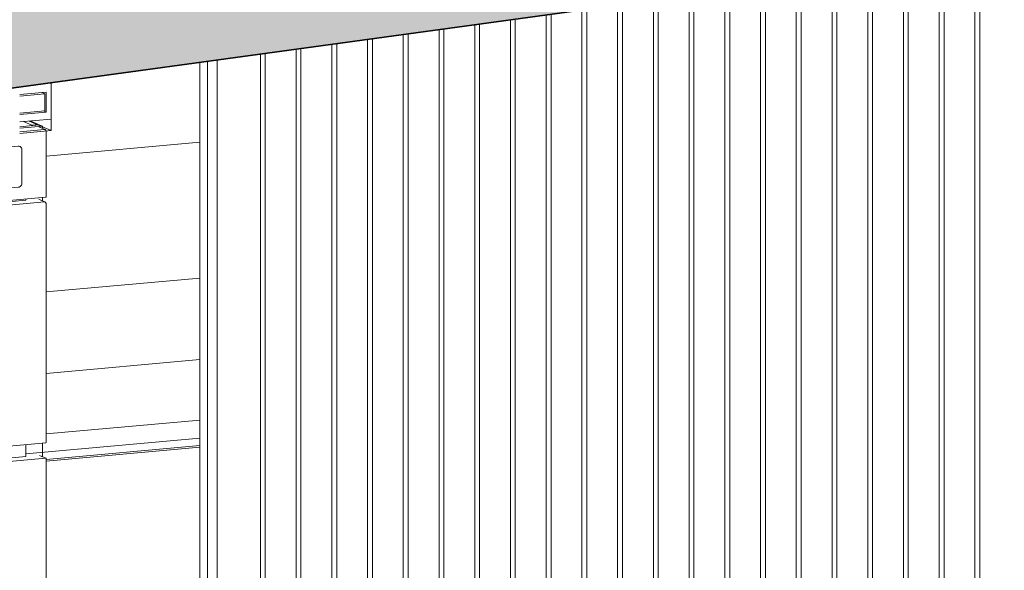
# Model space of a CAD drawing. Header units: millimetres. Extents: x -2180 to 91692, y -6418 to 21859.
# Tile 354 of 482: x 69435 to 71568, y 5700 to 6891. Entities that reach past the tile are written whole.
import ezdxf

# ---------------------------------------------------------------- set-up
doc = ezdxf.new("R2010")
doc.units = ezdxf.units.MM
for name, color, linetype, lineweight, true_color in [('Cut Pattern-6', 9, 'Continuous', 25, 0x808080), ('EquipSpace-1', 9, 'Continuous', 9, 0x808080), ('Generic Models-9', 9, 'Continuous', 9, 0x808080), ('Specialty Equipment-3', 7, 'Continuous', 9, 0x1a1a1a), ('Specialty Equipment-4', 9, 'Continuous', 9, 0x808080)]:
    doc.layers.add(name, color=color, linetype=linetype, lineweight=lineweight, true_color=true_color)
for name, color, linetype, lineweight in [('EquipObject-1', 7, 'Continuous', 9), ('EquipSpace-2', 7, 'Continuous', 9), ('Generic Models', 7, 'Continuous', 9), ('Roofs-3', 7, 'Continuous', 35), ('Specialty Equipment', 7, 'Continuous', 9), ('Walls', 7, 'Continuous', 9)]:
    doc.layers.add(name, color=color, linetype=linetype, lineweight=lineweight)

# ---------------------------------------------------------------- blocks, each defined once
blk = doc.blocks.new('Generic Models 21 - Generic Models 13-1872314-3D-kunsti lähteülesanne')
at = {"layer": 'Generic Models'}
for p, q in [((11208.7, 6498.9), (11208.7, 6506.7)), ((11173.2, 6503.5), (11173.2, 6500.6)), ((11549.8, 6155.7), (11216.7, 6125.7)), ((11216.7, 5995), (11549.8, 6025)), ((11549.8, 5985.8), (11173.2, 5951.8)), ((11208.7, 5945.6), (11208.7, 5975.1)), ((11173.2, 5971.9), (11173.2, 5951.8)), ((11173.2, 5971.9), (11173.2, 5945.9)), ((11549.8, 5969.7), (11216.7, 5939.6)), ((11216.7, 5936.1), (11549.8, 5966.2))]:
    blk.add_line(p, q, dxfattribs=at)
at = {"layer": 'Generic Models-9'}
for p, q in [((11202.1, 6663.6), (11159.6, 6659.8)), ((11159.6, 6656.3), (11208.7, 6660.7)), ((11167.7, 6670.9), (11185.9, 6663)), ((11200.4, 6664.3), (11182.3, 6672.2)), ((11185.9, 6663), (11200.4, 6664.3)), ((11208.7, 6660.7), (11202.1, 6663.6)), ((11208.7, 6656.9), (11208.7, 6660.7))]:
    blk.add_line(p, q, dxfattribs=at)
blk = doc.blocks.new('Kitchen_Wall_Oven-Kenmore-Self-Clean_Upper_and_Manual_Lower_Electric_Double_Wall_Oven _1_ - 24_ Double Electric Wall Oven - Stainless Steel-V216-3D-kunsti lähteülesanne')
at = {"layer": 'Specialty Equipment'}
for p, q in [((11216.7, 6508.2), (11216.7, 6650.3)), ((10832.9, 6588.2), (11156.4, 6617.4)), ((11164.4, 6609.6), (11164.4, 6537.9)), ((11156.4, 6528.6), (10862.7, 6502.2)), ((10849.1, 6474.3), (11215.9, 6507.4)), ((10849.1, 6471.4), (11173.2, 6500.7)), ((11213, 6497), (10849.1, 6464.2)), ((11214.6, 6496.7), (11200.8, 6502.7)), ((11216.7, 5976.6), (11216.7, 6493.4)), ((10849.1, 5942.7), (11215.9, 5975.8)), ((10849.1, 5916.7), (11173.2, 5945.9)), ((11215.9, 5942.5), (10849.1, 5909.4)), ((11216.3, 5942.4), (11202.4, 5948.4)), ((11216.7, 5421.9), (11216.7, 5941.7)), ((10849.1, 5387.9), (11215.9, 5421)), ((11215.9, 5404.5), (10879.1, 5374.1)), ((11216.3, 5404.4), (11202.4, 5410.5)), ((11216.7, 5383.7), (11216.7, 5403.8)), ((10920, 5356.2), (11215.9, 5382.9))]:
    blk.add_line(p, q, dxfattribs=at)
for points in [[(11156.4, 6617.4, 0), (11158.5, 6617.3, 0), (11160.4, 6616.6, 0), (11162, 6615.4, 0), (11163.3, 6613.7, 0), (11164.1, 6611.7, 0), (11164.4, 6609.6, 0)], [(11164.4, 6537.9, 0), (11164.1, 6535.7, 0), (11163.3, 6533.5, 0), (11162, 6531.6, 0), (11160.4, 6530.1, 0), (11158.5, 6529.1, 0), (11156.4, 6528.6, 0)], [(11215.9, 6507.4, 0), (11216.1, 6507.4, 0), (11216.3, 6507.5, 0), (11216.4, 6507.6, 0), (11216.6, 6507.8, 0), (11216.6, 6508, 0), (11216.7, 6508.2, 0)], [(11216.7, 6493.4, 0), (11216.5, 6494.4, 0), (11216.2, 6495.3, 0), (11215.6, 6496, 0), (11214.9, 6496.6, 0), (11214, 6496.9, 0), (11213, 6497, 0)], [(11215.9, 5975.8, 0), (11216.1, 5975.8, 0), (11216.3, 5975.9, 0), (11216.4, 5976.1, 0), (11216.6, 5976.2, 0), (11216.6, 5976.4, 0), (11216.7, 5976.6, 0)], [(11216.7, 5941.7, 0), (11216.6, 5941.9, 0), (11216.6, 5942.1, 0), (11216.4, 5942.3, 0), (11216.3, 5942.4, 0), (11216.1, 5942.4, 0), (11215.9, 5942.5, 0)], [(11215.9, 5421, 0), (11216.1, 5421.1, 0), (11216.3, 5421.1, 0), (11216.4, 5421.3, 0), (11216.6, 5421.5, 0), (11216.6, 5421.6, 0), (11216.7, 5421.9, 0)], [(11216.7, 5403.8, 0), (11216.6, 5404, 0), (11216.6, 5404.1, 0), (11216.4, 5404.3, 0), (11216.3, 5404.4, 0), (11216.1, 5404.5, 0), (11215.9, 5404.5, 0)], [(11215.9, 5382.9, 0), (11216.1, 5382.9, 0), (11216.3, 5383, 0), (11216.4, 5383.2, 0), (11216.6, 5383.3, 0), (11216.6, 5383.5, 0), (11216.7, 5383.7, 0)]]:
    blk.add_polyline3d(points, dxfattribs=at)
at = {"layer": 'Specialty Equipment-3'}
for p, q in [((10716.9, 6497.6), (10716.9, 6524)), ((10783.3, 6495), (10724.8, 6489.7)), ((10695.7, 6460.5), (10849.1, 6474.3)), ((10695.7, 6457.6), (10849.1, 6471.4)), ((10849.1, 6464.2), (10695.7, 6450.3)), ((10695.7, 5928.9), (10849.1, 5942.7)), ((10695.7, 5902.9), (10849.1, 5916.7)), ((10849.1, 5909.4), (10695.7, 5895.6)), ((10847.7, 5387.8), (10849.1, 5387.9))]:
    blk.add_line(p, q, dxfattribs=at)
blk.add_polyline3d([(10724.8, 6489.7, 0), (10722.7, 6489.8, 0), (10720.8, 6490.5, 0), (10719.2, 6491.7, 0), (10717.9, 6493.4, 0), (10717.1, 6495.4, 0), (10716.9, 6497.6, 0)], dxfattribs=at)
at = {"layer": 'Specialty Equipment-4'}
for p, q in [((11203.9, 6658.3), (11200.8, 6659.6)), ((11214.6, 6653.6), (11204.3, 6658.1)), ((11213, 6653.8), (11159.6, 6649))]:
    blk.add_line(p, q, dxfattribs=at)
blk.add_polyline3d([(11216.7, 6650.3, 0), (11216.5, 6651.3, 0), (11216.2, 6652.2, 0), (11215.6, 6652.9, 0), (11214.9, 6653.5, 0), (11214, 6653.8, 0), (11213, 6653.8, 0)], dxfattribs=at)
blk = doc.blocks.new('K4665 - Oven_ Microwave_ Consumer - K4665 - Oven_ Microwave_ Consumer-1489971-3D-kunsti lähteülesanne')
at = {"layer": 'EquipObject-1'}
for p, q in [((11227.5, 6676.3), (11227.5, 6754.7)), ((11159.6, 6729.2), (11217.2, 6734.4)), ((11214.2, 6730.9), (11159.6, 6726)), ((11214.2, 6730.9), (11208.1, 6733.6)), ((11214.2, 6694.2), (11214.2, 6730.9)), ((11217.2, 6734.4), (11217.2, 6691.3)), ((11159.6, 6689.3), (11214.2, 6694.2)), ((11217.2, 6691.3), (11159.6, 6686.1)), ((11227.5, 6676.3), (11159.6, 6670.2)), ((11217.2, 6691.3), (11211.1, 6694))]:
    blk.add_line(p, q, dxfattribs=at)
at = {"layer": 'EquipSpace-1'}
blk.add_line((11180.2, 6672.1), (11227.5, 6651.4), dxfattribs=at)
at = {"layer": 'EquipSpace-2'}
for p, q in [((11227.5, 6651.4), (11227.5, 6754.7)), ((11159.6, 6729.2), (11217.2, 6734.4)), ((11214.2, 6730.9), (11159.6, 6726)), ((11214.2, 6730.9), (11208.1, 6733.6)), ((11214.2, 6694.2), (11214.2, 6730.9)), ((11217.2, 6734.4), (11217.2, 6691.3)), ((11159.6, 6689.3), (11214.2, 6694.2)), ((11217.2, 6691.3), (11159.6, 6686.1)), ((11217.2, 6691.3), (11211.1, 6694)), ((11227.5, 6651.4), (11159.6, 6645.3))]:
    blk.add_line(p, q, dxfattribs=at)
blk = doc.blocks.new('Generic Models 39 - Generic Models 2-2388069-3D-kunsti lähteülesanne')
at = {"layer": 'Generic Models'}
for p, q in [((13151.3, 7018.5), (13151.3, 4818.1)), ((13161.9, 7019.9), (13161.9, 4823.6)), ((13228.7, 7029.1), (13228.7, 4825)), ((13239.3, 7030.5), (13239.3, 4830.6)), ((12996.6, 6997.2), (12996.6, 5172.3)), ((13007.1, 6998.7), (13007.1, 5164.1)), ((13073.9, 7007.9), (13073.9, 4811.1)), ((13084.5, 7009.3), (13084.5, 4816.7)), ((12841.8, 6976), (12841.8, 5224.6)), ((12852.3, 6977.5), (12852.3, 5227.5)), ((12919.2, 6986.6), (12919.2, 5208.3)), ((12929.7, 6988.1), (12929.7, 5204.6)), ((12687, 6954.8), (12687, 4834.5)), ((12697.5, 6956.2), (12697.5, 4834.3)), ((12764.4, 6965.4), (12764.4, 4844.4)), ((12774.9, 6966.9), (12774.9, 4856.1)), ((12532.2, 6933.6), (12532.2, 5075.9)), ((12542.8, 6935), (12542.8, 5071.3)), ((12609.6, 6944.2), (12609.6, 5042.1)), ((12620.1, 6945.6), (12620.1, 4837.4)), ((12377.4, 6912.4), (12377.4, 5143.5)), ((12388, 6913.8), (12388, 5138.9)), ((12454.8, 6923), (12454.8, 5109.7)), ((12465.4, 6924.4), (12465.4, 5105.1)), ((12222.7, 6891.1), (12222.7, 5157)), ((12233.2, 6892.6), (12233.2, 5157.9)), ((12300, 6901.7), (12300, 5163.9)), ((12310.6, 6903.2), (12310.6, 5164.9)), ((12067.9, 6869.9), (12067.9, 5143)), ((12078.4, 6871.3), (12078.4, 5144)), ((12145.3, 6880.5), (12145.3, 5150)), ((12155.8, 6882), (12155.8, 5150.9)), ((11913.1, 6848.7), (11913.1, 5129.1)), ((11923.6, 6850.1), (11923.6, 5130)), ((11990.5, 6859.3), (11990.5, 5136)), ((12001, 6860.7), (12001, 5137)), ((11758.3, 6827.5), (11758.3, 5115.1)), ((11768.9, 6828.9), (11768.9, 5116.1)), ((11835.7, 6838.1), (11835.7, 5122.1)), ((11846.2, 6839.5), (11846.2, 5123)), ((11587.3, 4759.5), (11587.3, 6804)), ((11680.9, 6816.8), (11680.9, 5108.1)), ((11691.5, 6818.3), (11691.5, 5109.1))]:
    blk.add_line(p, q, dxfattribs=at)

msp = doc.modelspace()

# ---------------------------------------------------------------- hatches: boundary and pattern name
at = {"layer": 'Cut Pattern-6'}
msp.add_hatch(color=256, dxfattribs=at).paths.add_polyline_path([(68933.8, 6676.6), (74640.6, 7459.1), (81775.4, 7833.9), (81775.4, 8049.6), (74639, 7674.7), (68933.8, 6892.4), (68933.8, 6722.9)], flags=0)

# ---------------------------------------------------------------- linework, layer by layer
at = {"layer": 'Roofs-3'}
msp.add_line((68933.8, 6676.6), (74141.3, 7390.6), dxfattribs=at)
at = {"layer": 'Walls'}
for p, q in [((69825.7, 4749.9), (69825.7, 6798.9)), ((69842.2, 6801.1), (69842.2, 4754.3)), ((69825.7, 6626.2), (69492.6, 6596.2)), ((69492.6, 6302.1), (69825.7, 6332.1))]:
    msp.add_line(p, q, dxfattribs=at)

# ---------------------------------------------------------------- block references
at = {"layer": 'Generic Models'}
for name in ['Generic Models 39 - Generic Models 2-2388069-3D-kunsti lähteülesanne', 'Generic Models 21 - Generic Models 13-1872314-3D-kunsti lähteülesanne']:
    msp.add_blockref(name, (58275.9, 0), dxfattribs=at)
at = {"layer": 'Specialty Equipment'}
for name in ['K4665 - Oven_ Microwave_ Consumer - K4665 - Oven_ Microwave_ Consumer-1489971-3D-kunsti lähteülesanne', 'Kitchen_Wall_Oven-Kenmore-Self-Clean_Upper_and_Manual_Lower_Electric_Double_Wall_Oven _1_ - 24_ Double Electric Wall Oven - Stainless Steel-V216-3D-kunsti lähteülesanne']:
    msp.add_blockref(name, (58275.9, 0), dxfattribs=at)

doc.saveas('drawing.dxf')
